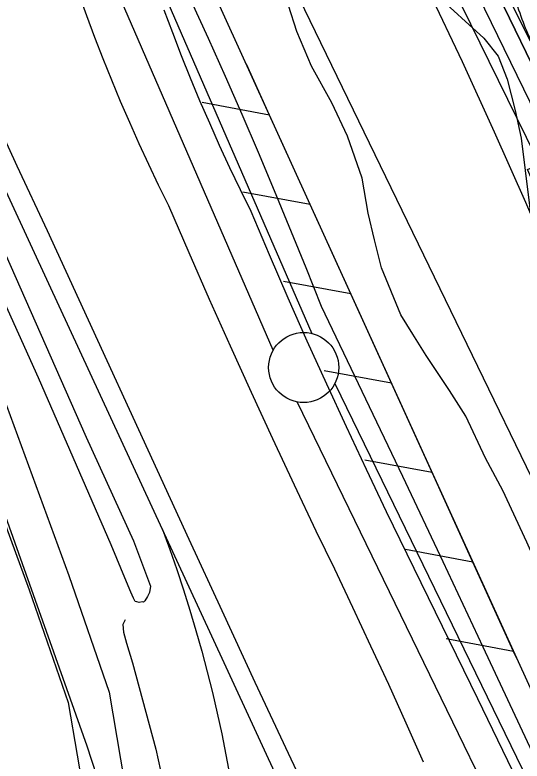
# Model space of a CAD drawing. Extents: x 3694830 to 3732949, y 415201 to 440970.
# Drawn here: x 3714353 to 3714715, y 431115 to 431648 of the extents above; entities that cross this region are included whole.
import ezdxf

# ---------------------------------------------------------------- set-up
doc = ezdxf.new("R2010")
doc.units = 0
for name, color, linetype in [('V-FLOD-BASE', 7, 'Continuous'), ('V-LEVE-TOET', 7, 'Continuous'), ('V-RAIL-TRAK', 7, 'Continuous'), ('V-RIVR-EDGE', 7, 'Continuous'), ('V-ROAD-CNTR', 7, 'Continuous'), ('V-RRAP-FSHR', 7, 'Continuous'), ('V-RRAP-RVMT', 7, 'Continuous'), ('V-SITE-OTLN', 7, 'Continuous'), ('V-SITE-VEGE', 7, 'Continuous'), ('V-SURV-LINE', 7, 'Continuous'), ('V-TOPO-DPTH', 7, 'Continuous'), ('V-TOPO-MINR', 7, 'Continuous'), ('V-TOPO-SHOR', 7, 'Continuous'), ('V-TOPO-WATR', 7, 'Continuous')]:
    doc.layers.add(name, color=color, linetype=linetype)

msp = doc.modelspace()

# ---------------------------------------------------------------- linework, layer by layer
at = {"layer": 'V-FLOD-BASE'}
msp.add_lwpolyline([(3714459.34, 431651.52), (3714465.42, 431635.21), (3714471.7, 431618.96), (3714478.19, 431602.8), (3714484.88, 431586.73), (3714491.78, 431570.74), (3714498.88, 431554.83), (3714506.18, 431539.03), (3714513.68, 431523.31), (3714521.37, 431507.69), (3714534.5, 431476.77), (3714547.85, 431445.94), (3714561.43, 431415.22), (3714575.25, 431384.6), (3714589.29, 431354.08), (3714603.55, 431323.67), (3714618.04, 431293.36), (3714632.76, 431263.17), (3714657.87, 431211.56), (3714682.98, 431159.95), (3714708.08, 431108.34)], dxfattribs=at)
at = {"layer": 'V-LEVE-TOET'}
for points in [[(3714398.66, 431662.72), (3714404.2, 431647.28), (3714409.93, 431631.9), (3714415.85, 431616.6), (3714421.97, 431601.38), (3714428.27, 431586.23), (3714434.76, 431571.16), (3714441.44, 431556.17), (3714448.3, 431541.27), (3714455.35, 431526.45), (3714462.58, 431511.73), (3714477.05, 431478.32), (3714491.71, 431445.01), (3714506.55, 431411.77), (3714521.58, 431378.62), (3714536.79, 431345.55), (3714552.19, 431312.57), (3714567.78, 431279.68), (3714580.98, 431252.41), (3714594, 431225.07), (3714606.85, 431197.64), (3714619.53, 431170.12), (3714632.02, 431142.53), (3714644.34, 431114.85)], [(3714503.28, 431603.9), (3714491.19, 431630.96), (3714478.9, 431657.93)], [(3714560.82, 431467.22), (3714538.38, 431522.2), (3714526.88, 431549.52), (3714515.18, 431576.75), (3714503.28, 431603.9)], [(3714740.12, 431084.14), (3714722.33, 431121.55), (3714704.7, 431159.04), (3714687.23, 431196.6), (3714658.61, 431257.52), (3714629.81, 431318.35), (3714600.84, 431379.09), (3714571.69, 431439.75), (3714560.82, 431467.22)]]:
    msp.add_lwpolyline(points, dxfattribs=at)
at = {"layer": 'V-RAIL-TRAK'}
for points in [[(3715122.08, 429850.93), (3714991.4, 430125.25), (3714975.46, 430161.41), (3714959.29, 430197.47), (3714942.9, 430233.43), (3714926.28, 430269.28), (3714909.45, 430305.03), (3714892.38, 430340.68), (3714861.47, 430408.73), (3714830.31, 430476.68), (3714798.89, 430544.5), (3714767.23, 430612.22), (3714743.92, 430661.79), (3714720.77, 430711.44), (3714697.76, 430761.17), (3714674.92, 430810.97), (3714652.23, 430860.83), (3714629.7, 430910.77), (3714565.75, 431047.93), (3714503.86, 431182.31), (3714458.48, 431280.67), (3714377.33, 431455.93), (3714292.75, 431638.11)], [(3714332.93, 431586.4), (3714354.46, 431540.17), (3714376.05, 431493.98), (3714477.14, 431273.7), (3714500.65, 431222.69), (3714524.31, 431171.74), (3714548.1, 431120.86), (3714572.04, 431070.04)], [(3714458.48, 431280.67), (3714463.66, 431266.38), (3714468.63, 431252), (3714473.39, 431237.56), (3714477.94, 431223.04), (3714482.26, 431208.46), (3714486.37, 431193.82), (3714490.26, 431179.11), (3714493.93, 431164.35), (3714497.39, 431149.54), (3714500.62, 431134.68), (3714503.62, 431119.77), (3714506.41, 431104.82)]]:
    msp.add_lwpolyline(points, dxfattribs=at)
at = {"layer": 'V-RIVR-EDGE'}
msp.add_spline([(3713043.36, 434433.46), (3713056.06, 434414.57), (3713056.04, 434406.88), (3713052.79, 434399.61), (3713047.11, 434392.75), (3713042.65, 434386.29), (3713043.01, 434370.12), (3713038.12, 434351.93), (3713036.07, 434343.45), (3713036.06, 434336.17), (3713040.9, 434332.11), (3713051.79, 434323.59), (3713062.7, 434316.69), (3713076.84, 434311.4), (3713086.94, 434310.97), (3713095.85, 434315.4), (3713105.96, 434316.99), (3713116.07, 434314.94), (3713133.03, 434306.41), (3713147.55, 434292.63), (3713164.08, 434271.56), (3713182.21, 434242.4), (3713202.75, 434208.78), (3713246.25, 434141.96), (3713270.82, 434100.25), (3713298.6, 434054.48), (3713309.06, 434030.19), (3713330.81, 433996.58), (3713345.71, 433970.26), (3713361.42, 433947.98), (3713375.53, 433928.53), (3713396.87, 433893.7), (3713411.78, 433870.62), (3713447.99, 433798.55), (3713459.25, 433773.05), (3713466.86, 433742.7), (3713472.45, 433712.36), (3713472.36, 433677.18), (3713468.61, 433633.52), (3713467.34, 433610.07), (3713470.51, 433584.58), (3713479.34, 433556.26), (3713491.82, 433535.6), (3713493.84, 433532.77), (3713502.73, 433532.34), (3713517.29, 433531.5), (3713528.19, 433525), (3713535.44, 433512.04), (3713539.44, 433497.88), (3713551.1, 433470.76), (3713571.62, 433428.25), (3713584.91, 433405.57), (3713600.61, 433378.84), (3713617.94, 433355.35), (3713630.85, 433341.16), (3713638.1, 433329.42), (3713667.92, 433288.1), (3713682.82, 433262.18), (3713698.93, 433235.86), (3713713.83, 433213.98), (3713743.66, 433173.47), (3713771.07, 433139.03), (3713793.64, 433108.65), (3713810.98, 433087.98), (3713825.88, 433064.9), (3713836.35, 433046.68), (3713854.88, 433019.54), (3713877.84, 432982.28), (3713890.75, 432968.09), (3713918.55, 432930.82), (3713947.59, 432900.42), (3713972.61, 432880.14), (3713994.41, 432862.7), (3714015.79, 432843.64), (3714024.68, 432838.77), (3714027.51, 432840.38), (3714031.55, 432836.73), (3714054.94, 432811.2), (3714069.05, 432794.58), (3714081.14, 432778.78), (3714084.75, 432767.86), (3714089.95, 432743.99), (3714090.72, 432729.43), (3714087.84, 432706.79), (3714085.79, 432697.9), (3714089.01, 432689.8), (3714097.06, 432677.25), (3714103.12, 432673.19), (3714116.03, 432662.24), (3714130.96, 432647.24), (3714139.42, 432637.11), (3714147.89, 432628.6), (3714162.42, 432618.05), (3714191.89, 432596.14), (3714208.84, 432583.96), (3714219.33, 432572.21), (3714227.38, 432556.83), (3714239.04, 432529.7), (3714247.87, 432505.42), (3714257.9, 432473.05), (3714259.47, 432454.44), (3714259.46, 432450.8), (3714261.87, 432441.5), (3714263.07, 432437.85), (3714269.13, 432435.01), (3714278.83, 432431.75), (3714288.11, 432423.23), (3714293.74, 432412.3), (3714294.52, 432400.57), (3714296.12, 432393.29), (3714303.37, 432380.33), (3714315.44, 432357.66), (3714335.97, 432318.79), (3714351.64, 432280.74), (3714367.34, 432251.18), (3714384.65, 432218.38), (3714402.77, 432189.63), (3714414.46, 432173.02), (3714421.71, 432161.68), (3714427.34, 432147.51), (3714436.17, 432122.02), (3714449.05, 432097.72), (3714461.53, 432075.05), (3714474.82, 432054.39), (3714484.1, 432043.45), (3714493.76, 432025.23), (3714503, 432004.18), (3714527.15, 431956.4), (3714539.22, 431931.71), (3714554.93, 431907), (3714564.18, 431888.78), (3714574.25, 431871.77), (3714580.29, 431861.25), (3714591.98, 431845.04), (3714599.23, 431833.7), (3714622.59, 431797.66), (3714644.34, 431762.83), (3714687.85, 431695.59), (3714698.72, 431677.77), (3714708.79, 431660.36), (3714715.62, 431642.55), (3714730.5, 431612.19), (3714746.21, 431585.06), (3714751.43, 431570.08), (3714752.99, 431546.22), (3714750.08, 431514.28), (3714744.74, 431483.16), (3714743.88, 431460.52), (3714745.46, 431446.36), (3714749.46, 431426.94), (3714757.89, 431405.89), (3714773.97, 431365.41), (3714788.45, 431333.03), (3714805.34, 431298.21), (3714821.06, 431275.93), (3714824.67, 431265.01), (3714825.46, 431258.13), (3714829.49, 431250.44), (3714839.17, 431239.9), (3714868.97, 431190.09), (3714891.53, 431156.06), (3714906.01, 431126.91), (3714921.7, 431094.12), (3714930.14, 431072.67), (3714946.99, 431017.63), (3714956.22, 430988.9), (3714967.48, 430965.01), (3714982.77, 430932.63), (3714994.82, 430902.27), (3715004.87, 430876.36), (3715018.91, 430830.23), (3715037.39, 430783.68), (3715052.65, 430739.57), (3715069.91, 430689.39), (3715079.14, 430658.23), (3715083.14, 430642.85), (3715090.37, 430620.19), (3715103.21, 430582.95), (3715113.25, 430554.22), (3715131.73, 430503.22), (3715143.38, 430471.65), (3715155.02, 430439.27), (3715170.32, 430412.14), (3715185.61, 430379.35), (3715223.01, 430297.98), (3715228.66, 430293.11), (3715236.35, 430293.9), (3715238.77, 430293.49), (3715239.9, 430259.12), (3715240.57, 430232.44)], degree=3, dxfattribs=at)
at = {"layer": 'V-ROAD-CNTR'}
for points in [[(3714228.5, 431656.47), (3714320.7, 431440.39), (3714391.61, 431247.68), (3714420.21, 431164.6), (3714433.83, 431084.25), (3714432.42, 430966.79), (3714429.87, 430831.23), (3714423.43, 430751.73), (3714406.65, 430675.58), (3714362.06, 430507.16), (3714317.04, 430319.62), (3714294.54, 430209.93), (3714278.66, 430136.44), (3714239.86, 430091.9), (3714189.3, 430066.05), (3714117.45, 430041.39), (3714032.28, 430008.47), (3713858.87, 429944.44), (3713140.18, 429658.02)], [(3714200.41, 431645.85), (3714292.81, 431429.32), (3714363.35, 431237.62), (3714391.04, 431157.17), (3714403.8, 431081.9), (3714402.43, 430967.25), (3714399.89, 430832.72), (3714393.69, 430756.19), (3714377.48, 430682.65), (3714332.97, 430514.5), (3714287.75, 430326.14), (3714265.19, 430216.12), (3714250.97, 430150.32), (3714221.05, 430115.97), (3714177.55, 430093.73), (3714107.17, 430069.58), (3714021.67, 430036.53), (3713971.96, 430018.18)]]:
    msp.add_lwpolyline(points, dxfattribs=at)
at = {"layer": 'V-RRAP-FSHR'}
for p, q in [((3714534.68, 431576.28), (3714486.62, 431585.22)), ((3714563.71, 431512.5), (3714515.65, 431521.43)), ((3714592.74, 431448.72), (3714544.68, 431457.65)), ((3714621.77, 431384.94), (3714573.71, 431393.87)), ((3714650.8, 431321.16), (3714602.74, 431330.09)), ((3714679.83, 431257.38), (3714631.76, 431266.31)), ((3714708.85, 431193.59), (3714660.79, 431202.53))]:
    msp.add_line(p, q, dxfattribs=at)
for points in [[(3715590.88, 429044.3), (3715510.59, 429237.53), (3715386.89, 429544), (3715293.98, 429778.27), (3715284.97, 429813.74), (3715219.35, 430068.64), (3715133.55, 430321.41), (3715095.71, 430391.74), (3714970.77, 430644.98), (3714789.05, 431017.39), (3714473.52, 431710.67), (3714534.18, 431739.73), (3714507.16, 431804.11), (3714437.43, 431808.65), (3714343.39, 431985.9), (3714094.81, 432435.24), (3713885.74, 432801.47), (3713772.55, 432990.13), (3713628.25, 433189.55), (3713470.98, 433415.91), (3713309.94, 433651.66), (3713049.09, 434012.47), (3712897.92, 434224.12), (3712648.57, 434533.45)], [(3712937.01, 434204), (3713763.54, 433049.96), (3714470.62, 431835.32), (3714934.28, 430879.36)], [(3714534.68, 431576.28), (3714518.18, 431612.55)], [(3714563.71, 431512.5), (3714534.68, 431576.28)], [(3714592.74, 431448.72), (3714563.71, 431512.5)], [(3714621.77, 431384.94), (3714592.74, 431448.72)], [(3714650.8, 431321.16), (3714621.77, 431384.94)], [(3714708.85, 431193.59), (3714679.83, 431257.38), (3714650.8, 431321.16)], [(3714712.01, 431186.66), (3714708.85, 431193.6)]]:
    msp.add_lwpolyline(points, dxfattribs=at)
at = {"layer": 'V-RRAP-RVMT'}
msp.add_lwpolyline([(3714889.9, 431141.1), (3714878.15, 431136.25), (3714825.37, 431264.14), (3714818.05, 431261.09), (3714757.62, 431407.51), (3714773.14, 431413.91), (3714718.84, 431537.57), (3714758.29, 431554.93), (3714702.1, 431666.6), (3714761.69, 431696.44), (3714718.84, 431774.63), (3714717.4, 431773.85), (3714651.03, 431894.92), (3714644.92, 431891.58), (3714576.61, 432016.21), (3714572.54, 432014.02), (3714496.7, 432152.4), (3714511.29, 432160.39), (3714450.27, 432271.57), (3714435.69, 432263.59), (3714368.52, 432386.21), (3714362.42, 432382.88), (3714295.76, 432504.51)], dxfattribs=at)
at = {"layer": 'V-SITE-OTLN'}
msp.add_lwpolyline([(3714300.04, 431420.08), (3714404.42, 431126.33), (3714422.06, 431072.32), (3714488.83, 430867.94), (3714541.41, 430613.1), (3714624.39, 430341.56), (3714647.08, 430286.13), (3714690.52, 430231.33), (3714710.55, 430213.28), (3714734.77, 430211.83), (3714769.39, 430217.96), (3714833.12, 430239.24), (3714892.7, 430260.53), (3714914.87, 430268.08), (3714961.3, 430288.71), (3715003.54, 430296.9), (3715032.56, 430277.44), (3715103.94, 430063.38)], dxfattribs=at)
at = {"layer": 'V-SITE-VEGE'}
for points in [[(3714653.12, 431662.75), (3714687.58, 431631.32), (3714697.91, 431618.4), (3714704.31, 431602.03), (3714710, 431579.67), (3714714.33, 431559.85), (3714723.11, 431488.65), (3714725.81, 431464.92), (3714729.43, 431441.18), (3714737.18, 431414.44), (3714749.3, 431380.55), (3714754.33, 431366.02), (3714797.35, 431268.24), (3714823.48, 431221.18), (3714839.08, 431196.26), (3714859.94, 431160.5), (3714877.58, 431129.35), (3714891.34, 431106.74)], [(3714781.02, 431108.9), (3714768.66, 431138.87), (3714757.91, 431166.08), (3714739.86, 431216.81), (3714727.75, 431250.24), (3714718.36, 431271.46), (3714701.19, 431308.36), (3714688.81, 431331.42), (3714674.85, 431361.41), (3714663.15, 431379.87), (3714646.41, 431404.79), (3714637, 431420.02), (3714628.29, 431433.86), (3714614.56, 431467.3), (3714609.55, 431487.35), (3714605, 431506.26), (3714600.92, 431531.37), (3714590.41, 431561.34), (3714579.19, 431585.1), (3714564.75, 431611.17), (3714554.23, 431636.07), (3714548.29, 431654.52)]]:
    msp.add_lwpolyline(points, dxfattribs=at)
at = {"layer": 'V-SURV-LINE'}
for points in [[(3714355.37, 431902.38), (3714564.87, 431420.49)], [(3714537.35, 431408.55), (3714327.85, 431890.44)], [(3714581.3, 431384.79), (3715074.73, 430369.63)], [(3715047.75, 430356.51), (3714554.32, 431371.67)]]:
    msp.add_lwpolyline(points, dxfattribs=at)
msp.add_circle((3714559.08, 431396.2), 25, dxfattribs=at)
at = {"layer": 'V-TOPO-DPTH'}
for points in [[(3715080.89, 430793.93), (3714940.84, 431139.32), (3714936.33, 431150.27), (3714931.75, 431161.18), (3714927.04, 431172.04), (3714922.26, 431182.87), (3714877.77, 431282.11), (3714850.42, 431342.4), (3714822.7, 431402.53), (3714794.45, 431462.41), (3714765.84, 431522.12), (3714661.97, 431736.4), (3714650.98, 431759.08), (3714640.01, 431781.78), (3714629.06, 431804.48), (3714618.13, 431827.19), (3714411.58, 432256.64), (3714392.92, 432295.02), (3714374.06, 432333.3), (3714354.87, 432371.41), (3714335.48, 432409.43)], [(3715080.89, 430793.93), (3714940.84, 431139.32), (3714936.33, 431150.27), (3714931.75, 431161.18), (3714927.04, 431172.04), (3714922.26, 431182.87), (3714877.77, 431282.11), (3714850.42, 431342.4), (3714822.7, 431402.53), (3714794.45, 431462.41), (3714765.84, 431522.12), (3714661.97, 431736.4), (3714650.98, 431759.08), (3714640.01, 431781.78), (3714629.06, 431804.48), (3714618.13, 431827.19), (3714411.58, 432256.64), (3714392.92, 432295.02), (3714374.06, 432333.3), (3714354.87, 432371.41), (3714335.48, 432409.43)], [(3714346.22, 432291.13), (3714392.91, 432206.43), (3714438.7, 432121.26), (3714483.14, 432035.38), (3714526.68, 431949.03), (3714605.34, 431789.92), (3714610.25, 431779.99), (3714615.14, 431770.06), (3714620.03, 431760.12), (3714624.92, 431750.18), (3714877.43, 431235.52), (3714883.9, 431222.11), (3714890.27, 431208.64), (3714896.46, 431195.1), (3714902.54, 431181.5), (3714912.56, 431158.7), (3714913.52, 431156.45), (3714914.47, 431154.2), (3714915.39, 431151.93), (3714916.28, 431149.66), (3714991.39, 430954.63)]]:
    msp.add_lwpolyline(points, dxfattribs=at)
at = {"layer": 'V-TOPO-MINR'}
for points in [[(3714308.37, 432444.16), (3714600.5, 431833.55), (3714614.27, 431804.84), (3714628.08, 431776.15), (3714641.95, 431747.49), (3714655.85, 431718.85), (3714822.3, 431376.94), (3714839.71, 431340.68), (3714856.86, 431304.31), (3714873.62, 431267.75), (3714890.12, 431231.08), (3714917.16, 431170.11), (3714919.91, 431163.81), (3714922.61, 431157.49), (3714925.23, 431151.14), (3714927.8, 431144.76), (3715118.85, 430662.98)], [(3714226.66, 432424.41), (3714532.2, 431893.4), (3714544.26, 431872.05), (3714556.09, 431850.58), (3714567.58, 431828.92), (3714578.85, 431807.15), (3714598.08, 431769.24), (3714599.55, 431766.32), (3714601.01, 431763.39), (3714602.45, 431760.46), (3714603.87, 431757.51), (3714648.7, 431664.24), (3714672.14, 431614.48), (3714695.08, 431564.49), (3714717.24, 431514.15), (3714738.89, 431463.58), (3714851.06, 431195.97), (3714862.87, 431167.04), (3714874.31, 431137.98), (3714885.21, 431108.72)], [(3714335.48, 432409.43), (3714354.87, 432371.41), (3714374.06, 432333.3), (3714392.92, 432295.02), (3714411.58, 432256.64), (3714618.13, 431827.19), (3714629.06, 431804.48), (3714640.01, 431781.78), (3714650.98, 431759.08), (3714661.97, 431736.4), (3714765.84, 431522.12), (3714794.45, 431462.41), (3714822.7, 431402.53), (3714850.42, 431342.4), (3714877.77, 431282.11), (3714922.26, 431182.87), (3714927.04, 431172.04), (3714931.75, 431161.18), (3714936.33, 431150.27), (3714940.84, 431139.32), (3715080.89, 430793.93)]]:
    msp.add_lwpolyline(points, dxfattribs=at)
at = {"layer": 'V-TOPO-SHOR'}
for points in [[(3714324.33, 431526.6), (3714403.96, 431346.48), (3714437.7, 431272.49), (3714447.56, 431245.91), (3714449.85, 431240.13), (3714449.15, 431235.74), (3714447.75, 431232.74), (3714445.67, 431229.75), (3714444.74, 431228.83), (3714443.82, 431229.06), (3714441.74, 431228.6), (3714440.12, 431229.07), (3714438.97, 431229.31), (3714437.59, 431231.62), (3714435.75, 431235.78), (3714432.77, 431243.18), (3714421.76, 431269.54), (3714369.9, 431388.84), (3714313.44, 431513.47)], [(3714431.77, 431216.16), (3714430.15, 431212.71), (3714430.59, 431207.39), (3714432.65, 431199.53), (3714437, 431185.44), (3714453.68, 431123.73), (3714456.87, 431108.71)]]:
    msp.add_lwpolyline(points, dxfattribs=at)
at = {"layer": 'V-TOPO-WATR'}
msp.add_lwpolyline([(3714346.22, 432291.13), (3714392.91, 432206.43), (3714438.7, 432121.26), (3714483.14, 432035.38), (3714526.68, 431949.03), (3714605.34, 431789.92), (3714610.25, 431779.99), (3714615.14, 431770.06), (3714620.03, 431760.12), (3714624.92, 431750.18), (3714877.43, 431235.52), (3714883.9, 431222.11), (3714890.27, 431208.64), (3714896.46, 431195.1), (3714902.54, 431181.5), (3714912.56, 431158.7), (3714913.52, 431156.45), (3714914.47, 431154.2), (3714915.39, 431151.93), (3714916.28, 431149.66), (3714991.39, 430954.63)], dxfattribs=at)

doc.saveas('drawing.dxf')
